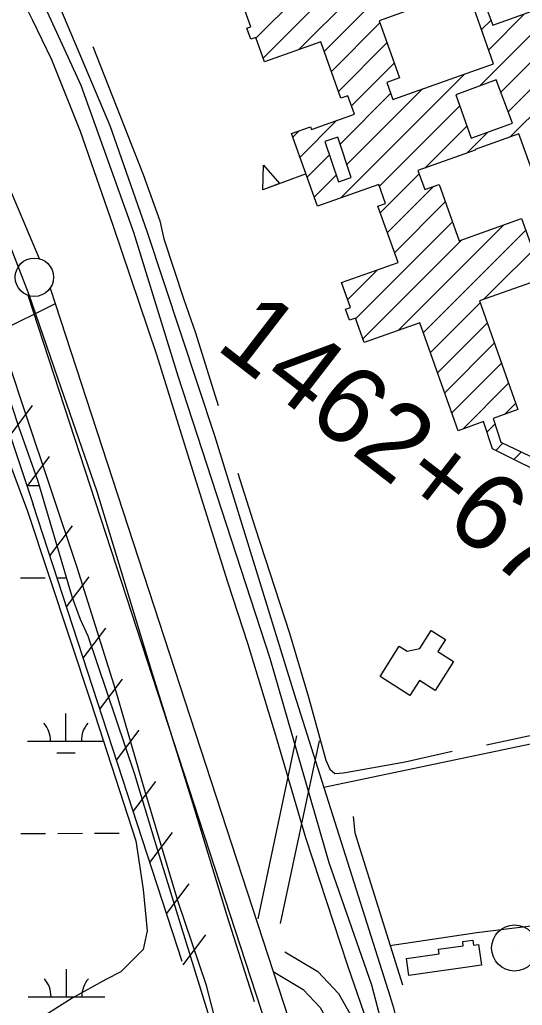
# Model space of a CAD drawing. Extents: x 3329332 to 3367211, y 631066 to 656469.
# Drawn here: x 3352856 to 3353510, y 639250 to 640532 of the extents above; entities that cross this region are included whole.
import ezdxf

# ---------------------------------------------------------------- set-up
doc = ezdxf.new("R2010")
doc.units = 0
for name, color, linetype in [('V-BLDG-OTLN', 7, 'Continuous'), ('V-FLOD-BASE', 7, 'Continuous'), ('V-LEVE-TOET', 7, 'Continuous'), ('V-RIVR-RANG', 7, 'Continuous'), ('V-ROAD-CNTR', 7, 'Continuous'), ('V-RRAP-FSHR', 7, 'Continuous'), ('V-SITE-VEGE', 7, 'Continuous'), ('V-SURV-IDEN', 7, 'Continuous'), ('V-SURV-LINE', 7, 'Continuous'), ('V-TOPO-SHOR', 7, 'Continuous'), ('V-TOPO-TOWR', 7, 'Continuous'), ('V-WETL-SWMP', 7, 'Continuous')]:
    doc.layers.add(name, color=color, linetype=linetype)

msp = doc.modelspace()

# ---------------------------------------------------------------- linework, layer by layer
at = {"layer": 'V-BLDG-OTLN'}
for p, q in [((3353163.5, 640508.3), (3353288.7, 640633.5)), ((3353219, 640493.1), (3353355.8, 640629.9)), ((3353172.7, 640482.2), (3353301, 640610.5)), ((3353252.1, 640490.8), (3353367.8, 640606.5)), ((3353454.7, 640446), (3353573.3, 640564.6)), ((3353482, 640437.9), (3353600.2, 640556.1)), ((3353466.3, 640492.9), (3353513.1, 640539.7)), ((3353494.4, 640379.6), (3353657.8, 640543)), ((3353261.4, 640464.7), (3353324.5, 640527.9)), ((3353457.1, 640519.1), (3353469.3, 640531.3)), ((3353491.7, 640412.3), (3353609.6, 640530.1)), ((3353270.6, 640438.7), (3353333.8, 640501.8)), ((3353287.5, 640420.2), (3353343.1, 640475.7)), ((3353273.6, 640300.2), (3353434.7, 640461.3)), ((3353272.7, 640370), (3353338.6, 640435.9)), ((3353281.6, 640343.6), (3353380.1, 640442)), ((3353324.1, 640315.4), (3353428.4, 640419.7)), ((3353220.6, 640353.2), (3353268.5, 640401.2)), ((3353382.9, 640338.8), (3353437.7, 640393.6)), ((3353211.3, 640379.3), (3353219.5, 640387.6)), ((3353437.8, 640358.3), (3353465.1, 640385.7)), ((3353229.8, 640327.1), (3353258.8, 640356.1)), ((3353228.7, 640331.5), (3353172.3, 640310.9)), ((3353239.1, 640301.1), (3353267.7, 640329.6)), ((3353325.2, 640281.1), (3353375.7, 640331.6)), ((3353334.4, 640255), (3353394.7, 640315.3)), ((3353343.7, 640228.9), (3353409.7, 640294.9)), ((3353293.2, 640143.1), (3353418.9, 640268.8)), ((3353348.5, 640127.6), (3353485.7, 640264.9)), ((3353381.2, 640125), (3353514.5, 640258.3)), ((3353459.7, 640168.2), (3353551.1, 640259.5)), ((3353302.5, 640117), (3353430.9, 640245.4)), ((3353282.6, 640167.8), (3353321.3, 640206.5)), ((3353390.5, 640098.9), (3353455.1, 640163.5)), ((3353399.8, 640072.8), (3353464.4, 640137.4)), ((3353409, 640046.7), (3353473.6, 640111.3)), ((3353418.3, 640020.6), (3353482.9, 640085.2)), ((3353432.4, 639999.4), (3353492.2, 640059.2)), ((3353487.2, 640018.9), (3353501.4, 640033.1)), ((3353464, 639995.6), (3353474.3, 640006)), ((3353475.4, 639971.7), (3353484.8, 639981.1)), ((3353499, 639960), (3353508.8, 639969.7))]:
    msp.add_line(p, q, dxfattribs=at)
for points in [[(3353416, 640454.8), (3353472.7, 640474.6), (3353435.7, 640580), (3353402.1, 640594.5), (3353375.7, 640584.2), (3353386.7, 640553.2), (3353323.5, 640530.7), (3353350, 640456.3), (3353333.5, 640450.4), (3353341.3, 640428.3)], [(3353443.3, 640377.8), (3353497.3, 640397.3), (3353476, 640454), (3353423.3, 640434.2)], [(3353448.5, 640363.3), (3353448.8, 640362.3), (3353374.2, 640335.7), (3353383, 640311.1), (3353401.6, 640317.7), (3353427.7, 640244.2), (3353509.2, 640273.2), (3353520.7, 640240.7), (3353527.8, 640242.7), (3353544, 640276.9), (3353505.3, 640383.5)], [(3353269.6, 640379.4), (3353252.8, 640373.8), (3353270.5, 640321.1), (3353287.3, 640326.7)], [(3353172.3, 640310.9), (3353172.9, 640343), (3353194, 640318.8)], [(3353376.7, 639714.1), (3353391.4, 639737.3), (3353409.8, 639725.6), (3353400, 639710.2), (3353420.6, 639697.1), (3353396.5, 639659.2), (3353376, 639672.3), (3353363.6, 639652.8), (3353324.8, 639677.5), (3353349.8, 639716.8), (3353359.9, 639710.4)], [(3353457, 639301.8), (3353362.2, 639288.7), (3353359.2, 639310.6), (3353401.8, 639316.5), (3353400.9, 639322.6), (3353433.2, 639327.1), (3353432.4, 639332.6), (3353445.6, 639334.4), (3353446.5, 639327.9), (3353453.2, 639328.8)]]:
    msp.add_lwpolyline(points, close=True, dxfattribs=at)
for points in [[(3353447.2, 640590.2), (3353471.7, 640524.8), (3353539.5, 640549.3)], [(3353555.9, 639931.8), (3353471.1, 639973.8), (3353459.6, 640009.1), (3353426.6, 639997.3), (3353376.7, 640137.7), (3353304.3, 640111.9), (3353292.9, 640143.9), (3353285, 640141.1), (3353279.9, 640155.4), (3353286.2, 640157.7), (3353274.7, 640190), (3353348.2, 640216.1), (3353322.1, 640289.6), (3353332, 640293.1), (3353323.2, 640317.8), (3353243.2, 640289.4), (3353209.6, 640384.1), (3353234.2, 640392.8), (3353235.4, 640389.4), (3353291.4, 640409.3), (3353283, 640433), (3353273.8, 640429.8), (3353247.7, 640503.3), (3353174.5, 640477.3), (3353163.2, 640509), (3353156.5, 640506.7), (3353151.4, 640520.9), (3353156.5, 640522.7), (3353145, 640555.3)], [(3353536.8, 640195.5), (3353454.1, 640166.2), (3353504.3, 640024.9), (3353471.9, 640013.4), (3353482, 639982.5), (3353557.8, 639946.4)]]:
    msp.add_lwpolyline(points, dxfattribs=at)
at = {"layer": 'V-FLOD-BASE'}
msp.add_lwpolyline([(3353161.3, 639254.1), (3353125.5, 639366.2), (3353081, 639512.6), (3353027, 639685.3), (3352956.2, 639917.6), (3352905, 640065.6), (3352867.7, 640174), (3352840.6, 640245), (3352762.1, 640430.5), (3352691.6, 640592), (3352601.9, 640795.5), (3352574, 640858.3), (3352565.3, 640883.7), (3352553.6, 640919.6), (3352550.7, 640930.8), (3352546.3, 640941.2), (3352525.5, 640964.3)], dxfattribs=at)
at = {"layer": 'V-LEVE-TOET'}
for points in [[(3352472, 641280.4), (3352534.9, 641192.5), (3352603, 641088.4), (3352618.3, 641054.2), (3352651.9, 640991.3), (3352707.7, 640881), (3352738.9, 640803.4), (3352772.5, 640737.4), (3352795.4, 640690.8), (3352819.1, 640643.4), (3352846.6, 640582.9), (3352871.8, 640532.4), (3352896.9, 640480.4), (3352934.2, 640387.2), (3352976.8, 640264.7), (3353033.7, 640096.3), (3353076.1, 639959.8), (3353126.1, 639800.8), (3353152.7, 639719.4), (3353189.8, 639596.9), (3353227.6, 639468.1), (3353282.2, 639301.4), (3353337.3, 639143.3)], [(3353143.8, 639100.6), (3353098.6, 639275.5), (3353061.4, 639385.7), (3353018.3, 639529.1), (3352980.5, 639659.4), (3352930.4, 639819.2), (3352862.9, 640020.1), (3352841.7, 640084.5), (3352813.6, 640165.2), (3352796.1, 640209.4), (3352775.5, 640263.7), (3352745.1, 640337.4), (3352690.2, 640468.6), (3352640.6, 640572.6)]]:
    msp.add_lwpolyline(points, dxfattribs=at)
at = {"layer": 'V-RIVR-RANG'}
msp.add_line((3352901.8, 640162.2), (3351589, 639518.7), dxfattribs=at)
at = {"layer": 'V-ROAD-CNTR'}
for points in [[(3352731.9, 640943), (3352867.1, 640644.9), (3352972.8, 640394.2), (3353021.2, 640256.9)], [(3353021.2, 640256.9), (3353109.4, 639991.3), (3353212.9, 639654.9), (3353338.1, 639260.7)], [(3353251.4, 639533.6), (3353611.7, 639608.9), (3354401.5, 639778.9)], [(3353166, 639362.4), (3353216.6, 639600.2)], [(3353195.3, 639356.1), (3353245.9, 639594)], [(3353200.9, 639319.5), (3353243.6, 639293.8), (3353270.8, 639264.9), (3353287.7, 639235.3), (3353306.3, 639200.9), (3353318.2, 639179.8), (3353322.2, 639173), (3353323.4, 639171.9), (3353327.5, 639170), (3353376.5, 639156.3)], [(3353185.4, 639293.8), (3353224.6, 639270.2), (3353246.6, 639246.9), (3353261.5, 639220.7), (3353280, 639186.4), (3353292.3, 639164.7), (3353298.3, 639154.5), (3353305.9, 639146.9), (3353317.1, 639141.7), (3353368.4, 639127.4)]]:
    msp.add_lwpolyline(points, dxfattribs=at)
msp.add_arc((3356798, 640196.5), 3584.2, 195.134, 202.1055, dxfattribs=at)
at = {"layer": 'V-RRAP-FSHR'}
for p, q in [((3352843, 639990.9), (3352872, 640030.2)), ((3352865.3, 639924.6), (3352894.3, 639963.8)), ((3352894.8, 639834.7), (3352924.2, 639873.7)), ((3352916.5, 639768.1), (3352945.9, 639807.2)), ((3352938.2, 639701.6), (3352967.6, 639740.6)), ((3352959.9, 639635), (3352989.3, 639674.1)), ((3352981.6, 639568.5), (3353011, 639607.5)), ((3353003.3, 639501.9), (3353032.7, 639541)), ((3353025, 639435.4), (3353054.4, 639474.4)), ((3353046.7, 639368.8), (3353076.1, 639407.9)), ((3353068.4, 639302.3), (3353097.8, 639341.3))]:
    msp.add_line(p, q, dxfattribs=at)
for points in [[(3352446.2, 640953.7), (3352487.6, 640924.4), (3352646.7, 640541.3), (3352767.5, 640215.6), (3352873.1, 639901.2)], [(3353067, 639306.6), (3352873.1, 639901.2)]]:
    msp.add_lwpolyline(points, dxfattribs=at)
at = {"layer": 'V-SITE-VEGE'}
for points in [[(3352227.7, 641257), (3352310.5, 641140.1), (3352359.2, 641071.8), (3352403, 640989), (3352441.9, 640906.1), (3352490.6, 640823.3), (3352534.5, 640721), (3352588, 640594.3), (3352636.7, 640477.3), (3352748.7, 640204.4), (3352865.6, 639892.6), (3352948.3, 639644.1), (3353006.8, 639463.8), (3353016.5, 639400.4), (3353021.4, 639346.8), (3353016.5, 639322.4), (3352987.3, 639293.2), (3352967.8, 639283.5), (3352924, 639259.1)], [(3352924, 639259.1), (3352870.4, 639225)]]:
    msp.add_lwpolyline(points, dxfattribs=at)
at = {"layer": 'V-SURV-LINE'}
for points in [[(3352549.1, 641004.7), (3352880.7, 640221.2)], [(3352895.1, 640182.6), (3353286.6, 638983.9)], [(3353258.1, 638974.6), (3352866.6, 640173.4)]]:
    msp.add_lwpolyline(points, dxfattribs=at)
msp.add_circle((3352874.6, 640197), 25, dxfattribs=at)
at = {"layer": 'V-TOPO-SHOR'}
for points in [[(3352645.1, 641069.1), (3352694.1, 640979.9), (3352805.1, 640739.9), (3352854.2, 640623.1), (3352935.3, 640446.9), (3353003.7, 640255.7), (3353061.4, 640068.8), (3353181.1, 639701.3), (3353258.2, 639435.7), (3353313.7, 639276.4), (3353343.7, 639161.7)], [(3352950.9, 640497), (3353016.2, 640330.5), (3353038.2, 640270.2), (3353043.4, 640247), (3353069.2, 640168.1), (3353084.3, 640124.7), (3353113.8, 640030.3)], [(3353139.4, 639942.2), (3353162.1, 639871), (3353206.8, 639734.1), (3353231.7, 639650.5), (3353254.3, 639568.5), (3353259.6, 639556.9), (3353265.7, 639551.5), (3353277.3, 639552.2), (3353357.7, 639566.3), (3353418.8, 639580.5)], [(3353463.6, 639588.7), (3353530.1, 639603), (3353618.2, 639621.7), (3353732.7, 639647.2), (3353833.9, 639665.8)], [(3353289.9, 639495.3), (3353292.1, 639474.1), (3353354.1, 639276.5)], [(3353337.6, 639327.6), (3353451, 639344.6), (3353584.3, 639360.9), (3353730, 639379.8), (3353759.5, 639383.1), (3353775.4, 639387.8), (3353798.1, 639404.1), (3353807.1, 639407.5), (3353911.5, 639417.8), (3354019.4, 639429.4), (3354137.5, 639443.7), (3354241.3, 639457.4), (3354383.5, 639474.3)]]:
    msp.add_lwpolyline(points, dxfattribs=at)
at = {"layer": 'V-TOPO-TOWR'}
msp.add_line((3353500, 639324.3), (3353500, 639324.3), dxfattribs=at)
msp.add_circle((3353500, 639324.3), 30, dxfattribs=at)
at = {"layer": 'V-WETL-SWMP'}
for p, q in [((3352865.1, 639926.1), (3352880.7, 639926.1)), ((3352856.5, 639806), (3352888.5, 639806.1)), ((3352904.5, 639806.1), (3352916.1, 639806.1)), ((3352915.7, 639593.5), (3352915.7, 639629.5)), ((3352865.7, 639593.4), (3352965.7, 639593.6)), ((3352903.8, 639578.1), (3352927.8, 639578.1)), ((3352857.1, 639473.3), (3352889.1, 639473.4)), ((3352905.1, 639473.4), (3352937.1, 639473.5)), ((3352953.1, 639473.5), (3352985.1, 639473.6)), ((3352916.4, 639260.8), (3352916.3, 639296.8)), ((3352866.4, 639260.7), (3352966.4, 639260.9))]:
    msp.add_line(p, q, dxfattribs=at)
msp.add_lwpolyline([(3352616.9, 640539.2), (3352646.7, 640474), (3352663.6, 640452.2), (3352672.8, 640442.9), (3352687.4, 640422.7), (3352707.2, 640378.4), (3352749.9, 640282.9), (3352800.2, 640165.7), (3352854, 640002.8), (3352879.1, 639931.5), (3352923.8, 639780.3), (3352934.4, 639752.3), (3352944.3, 639730.6), (3353005, 639550.6), (3353031.5, 639463), (3353072.4, 639331.1), (3353117.9, 639183.8)], dxfattribs=at)
for centre, start, end in [((3352860.5, 639593.9), 359.3365, 40.8801), ((3352971, 639594.1), 139.3365, 180.8801), ((3352861.1, 639261.2), 359.3365, 40.8801), ((3352971.6, 639261.4), 139.3365, 180.8801)]:
    msp.add_arc(centre, 35.2, start, end, dxfattribs=at)

# ---------------------------------------------------------------- texts
at = {"layer": 'V-SURV-IDEN'}
msp.add_text('1462+67.1', height=100, rotation=322.304, dxfattribs=at).set_placement((3353108.9, 640105.3))

doc.saveas('drawing.dxf')
